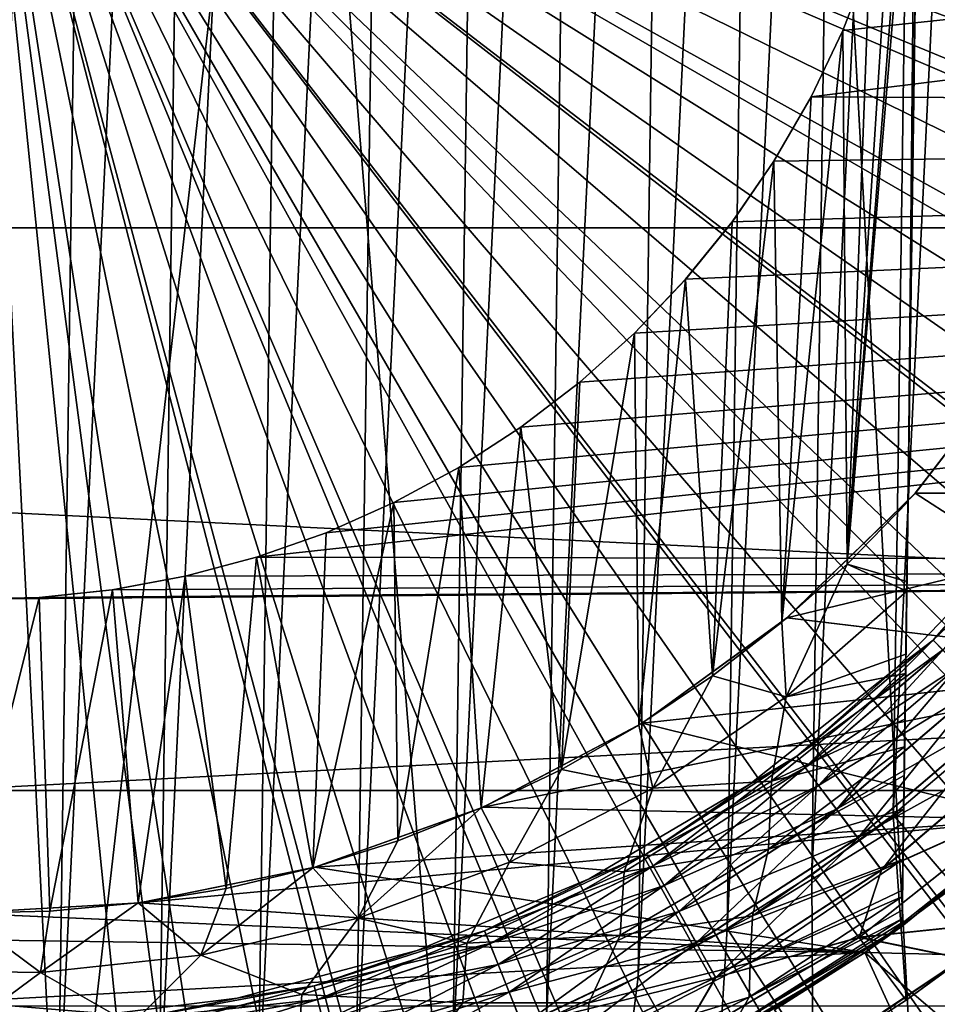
# Model space of a CAD drawing. Header units: metres. Extents: x -104 to 104, y -68 to 90.
# Tile 302 of 656: x 0.07 to 1.53, y -5.86 to -4.29. Entities that reach past the tile are written whole.
import ezdxf

# ---------------------------------------------------------------- set-up
doc = ezdxf.new("R2010")
doc.units = ezdxf.units.M
doc.layers.add('solid_FIT-BATH-153_SW0002', color=7, linetype='CONTINUOUS')

msp = doc.modelspace()

# ---------------------------------------------------------------- linework, layer by layer
at = {"layer": 'solid_FIT-BATH-153_SW0002'}
for points in [[(3, -33.664112, 59.796501), (-3, 21.43195, 59.796501), (-1.503199, 21.284964, 59.796501)], [(3, -33.664112, 59.796501), (-3, -33.664112, 59.796501), (-3, 21.43195, 59.796501)], [(3, -33.664112, 59.796501), (1.506204, 21.28516, 59.796501), (3, 21.43195, 59.796501)], [(3, -33.664112, 59.796501), (-1.503199, 21.284964, 59.796501), (0, 21.235888, 59.796501)], [(3, -33.664112, 59.796501), (0, 21.235888, 59.796501), (1.506204, 21.28516, 59.796501)], [(3, 18.675392, 72.796501), (-3, -33.664112, 72.796501), (3, -33.664112, 72.796501)], [(-3, 18.675392, 72.796501), (-3, -33.664112, 72.796501), (3, 18.675392, 72.796501)], [(-0.032935, -6.063881, 31.907827), (0.193098, -1.372137, 31.907827), (0.032935, -1.364343, 31.907827)], [(-0.032935, -6.063881, 31.907827), (0.127358, -6.060585, 31.907827), (0.193098, -1.372137, 31.907827)], [(0.127358, -6.060585, 31.907827), (0.353023, -1.390853, 31.907827), (0.193098, -1.372137, 31.907827)], [(0.127358, -6.060585, 31.907827), (0.287697, -6.046366, 31.907827), (0.353023, -1.390853, 31.907827)], [(0.287697, -6.046366, 31.907827), (0.510423, -1.420213, 31.907827), (0.353023, -1.390853, 31.907827)], [(0.287697, -6.046366, 31.907827), (0.445829, -6.021435, 31.907827), (0.510423, -1.420213, 31.907827)], [(0.445829, -6.021435, 31.907827), (0.665554, -1.460377, 31.907827), (0.510423, -1.420213, 31.907827)], [(0.445829, -6.021435, 31.907827), (0.602028, -5.985639, 31.907827), (0.665554, -1.460377, 31.907827)], [(0.602028, -5.985639, 31.907827), (0.818, -1.511101, 31.907827), (0.665554, -1.460377, 31.907827)], [(0.602028, -5.985639, 31.907827), (0.755849, -5.939211, 31.907827), (0.818, -1.511101, 31.907827)], [(0.755849, -5.939211, 31.907827), (0.965946, -1.57183, 31.907827), (0.818, -1.511101, 31.907827)], [(0.755849, -5.939211, 31.907827), (0.905452, -5.882655, 31.907827), (0.965946, -1.57183, 31.907827)], [(0.905452, -5.882655, 31.907827), (1.110078, -1.642949, 31.907827), (0.965946, -1.57183, 31.907827)], [(0.905452, -5.882655, 31.907827), (1.051534, -5.815601, 31.907827), (1.110078, -1.642949, 31.907827)], [(1.051534, -5.815601, 31.907827), (1.249369, -1.723805, 31.907827), (1.110078, -1.642949, 31.907827)], [(1.051534, -5.815601, 31.907827), (1.193048, -5.738679, 31.907827), (1.249369, -1.723805, 31.907827)], [(1.193048, -5.738679, 31.907827), (1.38194, -1.813403, 31.907827), (1.249369, -1.723805, 31.907827)], [(1.527979, -1.735405, -9.892174), (1.471724, -5.73501, -9.892174), (1.471724, -5.73501, -14.092174)], [(1.527979, -1.735405, -9.892174), (1.726351, -5.522289, -9.892174), (1.471724, -5.73501, -9.892174)], [(1.527979, -1.735405, -14.092174), (1.527979, -1.735405, -9.892174), (1.471724, -5.73501, -14.092174)], [(1.471812, -5.728782, -14.163383), (1.527979, -1.735405, -14.092174), (1.471724, -5.73501, -14.092174)], [(1.471812, -5.728782, -14.163383), (1.527892, -1.741634, -14.163383), (1.527979, -1.735405, -14.092174)], [(1.471812, -5.728782, -14.163383), (1.471892, -5.723049, -14.189819), (1.527892, -1.741634, -14.163383)], [(1.471892, -5.723049, -14.189819), (1.527811, -1.747366, -14.189819), (1.527892, -1.741634, -14.163383)], [(1.471892, -5.723049, -14.189819), (1.472082, -5.709532, -14.233201), (1.527811, -1.747366, -14.189819)], [(1.472082, -5.709532, -14.233201), (1.527621, -1.760883, -14.233202), (1.527811, -1.747366, -14.189819)], [(1.472082, -5.709532, -14.233201), (1.472395, -5.687307, -14.283579), (1.527621, -1.760883, -14.233202)], [(1.472395, -5.687307, -14.283579), (1.527308, -1.783109, -14.283579), (1.527621, -1.760883, -14.233202)], [(1.472395, -5.687307, -14.283579), (1.472536, -5.677304, -14.301718), (1.527308, -1.783109, -14.283579)], [(1.472536, -5.677304, -14.301718), (1.527168, -1.793112, -14.301719), (1.527308, -1.783109, -14.283579)], [(1.472536, -5.677304, -14.301718), (1.473222, -5.628503, -14.370057), (1.527168, -1.793112, -14.301719)], [(1.473222, -5.628503, -14.370057), (1.526517, -1.839366, -14.367023), (1.527168, -1.793112, -14.301719)], [(1.193048, -5.738679, 31.907827), (1.328075, -5.652843, 31.907827), (1.38194, -1.813403, 31.907827)], [(1.328075, -5.652843, 31.907827), (1.508513, -1.912292, 31.907827), (1.38194, -1.813403, 31.907827)], [(1.473222, -5.628503, -14.370057), (1.474038, -5.570524, -14.427977), (1.526517, -1.839366, -14.367023)], [(1.474038, -5.570524, -14.427977), (1.525666, -1.899891, -14.427977), (1.526517, -1.839366, -14.367023)], [(1.328075, -5.652843, 31.907827), (1.457348, -5.557565, 31.907827), (1.508513, -1.912292, 31.907827)], [(1.457348, -5.557565, 31.907827), (1.628138, -2.019548, 31.907827), (1.508513, -1.912292, 31.907827)], [(1.474038, -5.570524, -14.427977), (1.474346, -5.548589, -14.445582), (1.525666, -1.899891, -14.427977)], [(1.474346, -5.548589, -14.445582), (1.525357, -1.921826, -14.445582), (1.525666, -1.899891, -14.427977)], [(1.474346, -5.548589, -14.445582), (1.475101, -5.494938, -14.482552), (1.525357, -1.921826, -14.445582)], [(1.475101, -5.494938, -14.482552), (1.524603, -1.975478, -14.482552), (1.525357, -1.921826, -14.445582)], [(1.475101, -5.494938, -14.482552), (1.475747, -5.448971, -14.508094), (1.524603, -1.975478, -14.482552)], [(1.475747, -5.448971, -14.508094), (1.523956, -2.021444, -14.508094), (1.524603, -1.975478, -14.482552)], [(1.457348, -5.557565, 31.907827), (1.57991, -5.453731, 31.907827), (1.628138, -2.019548, 31.907827)], [(1.475747, -5.448971, -14.508094), (1.476364, -5.405117, -14.527991), (1.523956, -2.021444, -14.508094)], [(1.476364, -5.405117, -14.527991), (1.523339, -2.065298, -14.527991), (1.523956, -2.021444, -14.508094)], [(1.476364, -5.405117, -14.527991), (1.477392, -5.332042, -14.554258), (1.523339, -2.065298, -14.527991)], [(1.477392, -5.332042, -14.554258), (1.522311, -2.138373, -14.554258), (1.523339, -2.065298, -14.527991)], [(1.477392, -5.332042, -14.554258), (1.477824, -5.301307, -14.562928), (1.522311, -2.138373, -14.554258)], [(1.477824, -5.301307, -14.562928), (1.521879, -2.169108, -14.562928), (1.522311, -2.138373, -14.554258)], [(1.477824, -5.301307, -14.562928), (1.479238, -5.200807, -14.582342), (1.521879, -2.169108, -14.562928)], [(1.479238, -5.200807, -14.582342), (1.520466, -2.269608, -14.582342), (1.521879, -2.169108, -14.562928)], [(1.479238, -5.200807, -14.582342), (1.479451, -5.185614, -14.584277), (1.520466, -2.269608, -14.582342)], [(1.479451, -5.185614, -14.584277), (1.520252, -2.284802, -14.584277), (1.520466, -2.269608, -14.582342)], [(1.479451, -5.185614, -14.584277), (1.481247, -5.057952, -14.592174), (1.520252, -2.284802, -14.584277)], [(1.481247, -5.057952, -14.592174), (1.499852, -3.735208, -14.592174), (1.520252, -2.284802, -14.584277)], [(9.205288, -4.622046, -36.203499), (-9.25, -3.714112, -36.203499), (9.25, -3.714112, -36.203499)], [(-9.20529, -4.622032, -36.203499), (-9.25, -3.714112, -36.203499), (9.205288, -4.622046, -36.203499)], [(0, -3.714112, 36.907825), (0.672566, -6.225616, 35.345589), (0.339713, -6.291823, 35.345589)], [(0, -3.714112, 36.907825), (1.300216, -5.965653, 35.345589), (0.995129, -6.116136, 35.345589)], [(0, -3.714112, 36.907825), (1.838655, -5.552413, 35.345589), (1.582536, -5.777018, 35.345589)], [(0, -3.714112, 36.907825), (0.339713, -6.291823, 35.345589), (0, -6.314112, 35.345589)], [(0, -3.714112, 36.907825), (0.995129, -6.116136, 35.345589), (0.672566, -6.225616, 35.345589)], [(0, -3.714112, 36.907825), (1.582536, -5.777018, 35.345589), (1.300216, -5.965653, 35.345589)], [(0, -3.714112, 36.907825), (2.062801, -5.296785, 35.345589), (1.838655, -5.552413, 35.345589)], [(0, -3.714112, 36.907825), (2.251579, -5.014264, 35.345589), (2.062801, -5.296785, 35.345589)], [(0, -3.714112, 36.907825), (2.402163, -4.708905, 35.345589), (2.251579, -5.014264, 35.345589)], [(0, -3.714112, 36.907825), (2.511424, -4.386979, 35.345589), (2.402163, -4.708905, 35.345589)], [(0, -3.714112, 36.907825), (2.577745, -4.053564, 35.345589), (2.511424, -4.386979, 35.345589)], [(0, -3.714112, 38.063175), (8.365584, -4.5648, 37.916401), (8.397934, -4.140002, 37.916401)], [(0, -3.714112, 38.063175), (8.236603, -5.406758, 37.916401), (8.311762, -4.987413, 37.916401)], [(0, -3.714112, 38.063175), (8.023104, -6.231349, 37.916401), (8.140301, -5.821759, 37.916401)], [(0, -3.714112, 38.063175), (7.727279, -7.030109, 37.916401), (7.885312, -6.634477, 37.916401)], [(0, -3.714112, 38.063175), (7.352163, -7.794844, 37.916401), (7.54941, -7.41723, 37.916401)], [(0, -3.714112, 38.063175), (6.901606, -8.517706, 37.916401), (7.136043, -8.161983, 37.916401)], [(0, -3.714112, 38.063175), (8.311762, -4.987413, 37.916401), (8.365584, -4.5648, 37.916401)], [(0, -3.714112, 38.063175), (8.140301, -5.821759, 37.916401), (8.236603, -5.406758, 37.916401)], [(0, -3.714112, 38.063175), (7.885312, -6.634477, 37.916401), (8.023104, -6.231349, 37.916401)], [(0, -3.714112, 38.063175), (7.54941, -7.41723, 37.916401), (7.727279, -7.030109, 37.916401)], [(0, -3.714112, 38.063175), (7.136043, -8.161983, 37.916401), (7.352163, -7.794844, 37.916401)], [(0, -3.714112, 38.063175), (6.649452, -8.861097, 37.916401), (6.901606, -8.517706, 37.916401)], [(0, -3.714112, 38.063175), (6.38023, -9.191278, 37.916401), (6.649452, -8.861097, 37.916401)], [(0, -3.714112, 38.063175), (6.09463, -9.507398, 37.916401), (6.38023, -9.191278, 37.916401)], [(0, -3.714112, 38.063175), (5.793386, -9.808646, 37.916401), (6.09463, -9.507398, 37.916401)], [(0, -3.714112, 38.063175), (5.477271, -10.094252, 37.916401), (5.793386, -9.808646, 37.916401)], [(0, -3.714112, 38.063175), (5.147096, -10.36348, 37.916401), (5.477271, -10.094252, 37.916401)], [(0, -3.714112, 38.063175), (4.447989, -10.850081, 37.916401), (4.803708, -10.615639, 37.916401)], [(0, -3.714112, 38.063175), (4.080853, -11.066208, 37.916401), (4.447989, -10.850081, 37.916401)], [(0, -3.714112, 38.063175), (3.703243, -11.263461, 37.916401), (4.080853, -11.066208, 37.916401)], [(0, -3.714112, 38.063175), (3.316125, -11.441336, 37.916401), (3.703243, -11.263461, 37.916401)], [(0, -3.714112, 38.063175), (2.920496, -11.599376, 37.916401), (3.316125, -11.441336, 37.916401)], [(0, -3.714112, 38.063175), (2.51737, -11.737174, 37.916401), (2.920496, -11.599376, 37.916401)], [(0, -3.714112, 38.063175), (2.107781, -11.854378, 37.916401), (2.51737, -11.737174, 37.916401)], [(0, -3.714112, 38.063175), (1.692783, -11.950686, 37.916401), (2.107781, -11.854378, 37.916401)], [(0, -3.714112, 38.063175), (1.273439, -12.025852, 37.916401), (1.692783, -11.950686, 37.916401)], [(0, -3.714112, 38.063175), (0.850826, -12.079682, 37.916401), (1.273439, -12.025852, 37.916401)], [(0, -3.714112, 38.063175), (0.426029, -12.112039, 37.916401), (0.850826, -12.079682, 37.916401)], [(0, -3.714112, 38.063175), (0.000139, -12.122838, 37.916401), (0.426029, -12.112039, 37.916401)], [(0, -3.714112, 38.063175), (4.803708, -10.615639, 37.916401), (5.147096, -10.36348, 37.916401)], [(1.326868, -4.413618, -14.886429), (6.911781, -4.441632, -14.886429), (6.95, -3.714112, -14.886429)], [(1.326868, -4.413618, -14.886429), (6.95, -3.714112, -14.886429), (1.377523, -4.307738, -14.886429)], [(1.377523, -4.307738, -14.886429), (6.95, -3.714112, -14.886429), (1.419861, -4.197633, -14.886429)], [(1.493377, -3.853785, -14.592174), (1.499852, -3.735208, -14.592174), (1.481247, -5.057952, -14.592174)], [(1.493377, -3.853785, -14.592174), (1.481247, -5.057952, -14.592174), (1.384115, -5.157985, -14.592174)], [(1.477935, -3.970249, -14.592174), (1.493377, -3.853785, -14.592174), (1.384115, -5.157985, -14.592174)], [(1.4535, -4.084682, -14.592174), (1.477935, -3.970249, -14.592174), (1.384115, -5.157985, -14.592174)], [(1.41991, -4.197575, -14.592174), (1.4535, -4.084682, -14.592174), (1.384115, -5.157985, -14.592174)], [(1.377523, -4.307738, -14.886429), (1.419861, -4.197633, -14.886429), (1.377624, -4.307533, -14.592174)], [(1.377624, -4.307533, -14.592174), (1.41991, -4.197575, -14.592174), (1.384115, -5.157985, -14.592174)], [(1.419861, -4.197633, -14.886429), (1.41991, -4.197575, -14.592174), (1.377624, -4.307533, -14.592174)], [(1.377624, -4.307533, -14.592174), (1.384115, -5.157985, -14.592174), (1.280397, -5.250675, -14.592174)], [(1.326917, -4.413473, -14.592174), (1.377624, -4.307533, -14.592174), (1.280397, -5.250675, -14.592174)], [(1.326868, -4.413618, -14.886429), (1.377523, -4.307738, -14.886429), (1.326917, -4.413473, -14.592174)], [(1.377523, -4.307738, -14.886429), (1.377624, -4.307533, -14.592174), (1.326917, -4.413473, -14.592174)], [(1.267604, -4.515925, -14.592174), (1.326917, -4.413473, -14.592174), (1.280397, -5.250675, -14.592174)], [(1.326868, -4.413618, -14.886429), (1.326917, -4.413473, -14.592174), (1.267604, -4.515925, -14.592174)], [(1.267689, -4.515852, -14.886429), (1.326868, -4.413618, -14.886429), (1.267604, -4.515925, -14.592174)], [(1.267689, -4.515852, -14.886429), (6.911781, -4.441632, -14.886429), (1.326868, -4.413618, -14.886429)], [(0.443416, -5.147075, -14.886429), (6.798091, -5.1589, -14.886429), (6.911781, -4.441632, -14.886429)], [(0.443416, -5.147075, -14.886429), (6.911781, -4.441632, -14.886429), (0.554331, -5.107862, -14.886429)], [(0.554331, -5.107862, -14.886429), (6.911781, -4.441632, -14.886429), (0.662299, -5.059937, -14.886429)], [(0.662299, -5.059937, -14.886429), (6.911781, -4.441632, -14.886429), (0.765515, -5.004054, -14.886429)], [(0.765515, -5.004054, -14.886429), (6.911781, -4.441632, -14.886429), (0.864485, -4.939862, -14.886429)], [(0.864485, -4.939862, -14.886429), (6.911781, -4.441632, -14.886429), (0.958171, -4.868178, -14.886429)], [(0.958171, -4.868178, -14.886429), (6.911781, -4.441632, -14.886429), (1.045457, -4.789708, -14.886429)], [(1.045457, -4.789708, -14.886429), (6.911781, -4.441632, -14.886429), (1.12684, -4.704088, -14.886429)], [(1.12684, -4.704088, -14.886429), (6.911781, -4.441632, -14.886429), (1.201006, -4.61277, -14.886429)], [(1.201006, -4.61277, -14.886429), (6.911781, -4.441632, -14.886429), (1.267689, -4.515852, -14.886429)], [(1.267604, -4.515925, -14.592174), (1.280397, -5.250675, -14.592174), (1.170004, -5.336095, -14.592174)], [(1.200844, -4.612985, -14.592174), (1.267604, -4.515925, -14.592174), (1.170004, -5.336095, -14.592174)], [(1.201006, -4.61277, -14.886429), (1.267604, -4.515925, -14.592174), (1.200844, -4.612985, -14.592174)], [(1.201006, -4.61277, -14.886429), (1.267689, -4.515852, -14.886429), (1.267604, -4.515925, -14.592174)], [(-9.20529, -4.622032, -36.203499), (9.205288, -4.622046, -36.203499), (9.072252, -5.518533, -36.203499)], [(-9.20529, -4.622032, -36.203499), (9.072252, -5.518533, -36.203499), (-9.072257, -5.518507, -36.203499)], [(1.126753, -4.704227, -14.592174), (1.200844, -4.612985, -14.592174), (1.170004, -5.336095, -14.592174)], [(1.12684, -4.704088, -14.886429), (1.200844, -4.612985, -14.592174), (1.126753, -4.704227, -14.592174)], [(1.12684, -4.704088, -14.886429), (1.201006, -4.61277, -14.886429), (1.200844, -4.612985, -14.592174)], [(1.045457, -4.789708, -14.886429), (1.12684, -4.704088, -14.886429), (1.045503, -4.789685, -14.592174)], [(1.12684, -4.704088, -14.886429), (1.126753, -4.704227, -14.592174), (1.045503, -4.789685, -14.592174)], [(1.045503, -4.789685, -14.592174), (1.126753, -4.704227, -14.592174), (1.052377, -5.414701, -14.592174)], [(1.126753, -4.704227, -14.592174), (1.170004, -5.336095, -14.592174), (1.052377, -5.414701, -14.592174)], [(1.045503, -4.789685, -14.592174), (1.052377, -5.414701, -14.592174), (0.929099, -5.485202, -14.592174)], [(0.958285, -4.868077, -14.592174), (1.045503, -4.789685, -14.592174), (0.929099, -5.485202, -14.592174)], [(0.958171, -4.868178, -14.886429), (1.045457, -4.789708, -14.886429), (0.958285, -4.868077, -14.592174)], [(1.045457, -4.789708, -14.886429), (1.045503, -4.789685, -14.592174), (0.958285, -4.868077, -14.592174)], [(1.492649, -5.045206, -9.392174), (1.666842, -4.819361, -9.392174), (1.492698, -5.045147, -8.592174)], [(2.117318, -5.043372, -9.392174), (1.666842, -4.819361, -9.392174), (1.492649, -5.045206, -9.392174)], [(1.492698, -5.045147, -8.592174), (1.666889, -4.819292, -8.592174), (2.117274, -5.043442, -8.592174)], [(1.666842, -4.819361, -9.392174), (1.666889, -4.819292, -8.592174), (1.492698, -5.045147, -8.592174)], [(0.864485, -4.939862, -14.886429), (0.958171, -4.868178, -14.886429), (0.864595, -4.939775, -14.592174)], [(0.864595, -4.939775, -14.592174), (0.958285, -4.868077, -14.592174), (0.929099, -5.485202, -14.592174)], [(0.958171, -4.868178, -14.886429), (0.958285, -4.868077, -14.592174), (0.864595, -4.939775, -14.592174)], [(0.765515, -5.004054, -14.886429), (0.864485, -4.939862, -14.886429), (0.765592, -5.004007, -14.592174)], [(0.765592, -5.004007, -14.592174), (0.864595, -4.939775, -14.592174), (0.801391, -5.546452, -14.592174)], [(0.864485, -4.939862, -14.886429), (0.864595, -4.939775, -14.592174), (0.765592, -5.004007, -14.592174)], [(0.864595, -4.939775, -14.592174), (0.929099, -5.485202, -14.592174), (0.801391, -5.546452, -14.592174)], [(0.662299, -5.059937, -14.886429), (0.765515, -5.004054, -14.886429), (0.662324, -5.059918, -14.592174)], [(0.662324, -5.059918, -14.592174), (0.765592, -5.004007, -14.592174), (0.668653, -5.598923, -14.592174)], [(0.765515, -5.004054, -14.886429), (0.765592, -5.004007, -14.592174), (0.662324, -5.059918, -14.592174)], [(0.765592, -5.004007, -14.592174), (0.801391, -5.546452, -14.592174), (0.668653, -5.598923, -14.592174)], [(2.117318, -5.043372, -9.392174), (1.492649, -5.045206, -9.392174), (1.288424, -5.243736, -9.392174)], [(1.91677, -5.319068, -9.392174), (2.117318, -5.043372, -9.392174), (1.288424, -5.243736, -9.392174)], [(1.288424, -5.243736, -9.392174), (1.492649, -5.045206, -9.392174), (1.288502, -5.243674, -8.592174)], [(1.288502, -5.243674, -8.592174), (1.492698, -5.045147, -8.592174), (1.916718, -5.319134, -8.592174)], [(1.492649, -5.045206, -9.392174), (1.492698, -5.045147, -8.592174), (1.288502, -5.243674, -8.592174)], [(1.492698, -5.045147, -8.592174), (2.117274, -5.043442, -8.592174), (1.916718, -5.319134, -8.592174)], [(0.662324, -5.059918, -14.592174), (0.668653, -5.598923, -14.592174), (0.533076, -5.641761, -14.592174)], [(0.554272, -5.107872, -14.592174), (0.662324, -5.059918, -14.592174), (0.533076, -5.641761, -14.592174)], [(0.662299, -5.059937, -14.886429), (0.662324, -5.059918, -14.592174), (0.554272, -5.107872, -14.592174)], [(0.554331, -5.107862, -14.886429), (0.662299, -5.059937, -14.886429), (0.554272, -5.107872, -14.592174)], [(1.384115, -5.157985, -14.592174), (1.481247, -5.057952, -14.592174), (1.479451, -5.185614, -14.584277)], [(1.521367, -5.278886, 7.641398), (1.712595, -5.066921, 7.641398), (1.667701, -5.110321, 7.707827)], [(1.729973, -5.080648, 7.577904), (1.712595, -5.066921, 7.641398), (1.521367, -5.278886, 7.641398)], [(1.521419, -5.27894, 9.174582), (1.712654, -5.066967, 9.174582), (1.536906, -5.294868, 9.238052)], [(1.667701, -5.110321, 9.107826), (1.712654, -5.066967, 9.174582), (1.521419, -5.27894, 9.174582)], [(1.536804, -5.294764, 7.577904), (1.729973, -5.080648, 7.577904), (1.521367, -5.278886, 7.641398)], [(0.443339, -5.147099, -14.592174), (0.554272, -5.107872, -14.592174), (0.533076, -5.641761, -14.592174)], [(0.443416, -5.147075, -14.886429), (0.554272, -5.107872, -14.592174), (0.443339, -5.147099, -14.592174)], [(0.443416, -5.147075, -14.886429), (0.554331, -5.107862, -14.886429), (0.554272, -5.107872, -14.592174)], [(1.462051, -5.324401, 9.107826), (1.667701, -5.110321, 9.107826), (1.521419, -5.27894, 9.174582)], [(1.667701, -5.110321, 7.707827), (1.667701, -5.110321, 9.107826), (1.462051, -5.324401, 9.107826)], [(1.462051, -5.324401, 7.707827), (1.667701, -5.110321, 7.707827), (1.462051, -5.324401, 9.107826)], [(1.521367, -5.278886, 7.641398), (1.667701, -5.110321, 7.707827), (1.462051, -5.324401, 7.707827)], [(6.798091, -5.1589, -14.886429), (-6.609919, -5.861511, -14.886429), (6.609919, -5.861511, -14.886429)], [(-0.021095, -5.213896, -14.886429), (-6.609919, -5.861511, -14.886429), (6.798091, -5.1589, -14.886429)], [(-0.021095, -5.213896, -14.886429), (6.798091, -5.1589, -14.886429), (0.096834, -5.21097, -14.886429)], [(0.096834, -5.21097, -14.886429), (6.798091, -5.1589, -14.886429), (0.213573, -5.198792, -14.886429)], [(0.213573, -5.198792, -14.886429), (6.798091, -5.1589, -14.886429), (0.329739, -5.17736, -14.886429)], [(0.329739, -5.17736, -14.886429), (6.798091, -5.1589, -14.886429), (0.443416, -5.147075, -14.886429)], [(0.329739, -5.17736, -14.886429), (0.443416, -5.147075, -14.886429), (0.32981, -5.17737, -14.592174)], [(0.443416, -5.147075, -14.886429), (0.443339, -5.147099, -14.592174), (0.32981, -5.17737, -14.592174)], [(0.32981, -5.17737, -14.592174), (0.443339, -5.147099, -14.592174), (0.395024, -5.674668, -14.592174)], [(0.443339, -5.147099, -14.592174), (0.533076, -5.641761, -14.592174), (0.395024, -5.674668, -14.592174)], [(1.287037, -5.369651, -14.582681), (1.280397, -5.250675, -14.592174), (1.384115, -5.157985, -14.592174)], [(1.287037, -5.369651, -14.582681), (1.384115, -5.157985, -14.592174), (1.479238, -5.200807, -14.582342)], [(1.384115, -5.157985, -14.592174), (1.479451, -5.185614, -14.584277), (1.479238, -5.200807, -14.582342)], [(0.213573, -5.198792, -14.886429), (0.329739, -5.17736, -14.886429), (0.213844, -5.198774, -14.592174)], [(0.329739, -5.17736, -14.886429), (0.32981, -5.17737, -14.592174), (0.213844, -5.198774, -14.592174)], [(0.213844, -5.198774, -14.592174), (0.32981, -5.17737, -14.592174), (0.254631, -5.6978, -14.592174)], [(0.32981, -5.17737, -14.592174), (0.395024, -5.674668, -14.592174), (0.254631, -5.6978, -14.592174)], [(0.096834, -5.21097, -14.886429), (0.213573, -5.198792, -14.886429), (0.097126, -5.210938, -14.592174)], [(0.097126, -5.210938, -14.592174), (0.213844, -5.198774, -14.592174), (0.113767, -5.710869, -14.592174)], [(0.213573, -5.198792, -14.886429), (0.213844, -5.198774, -14.592174), (0.097126, -5.210938, -14.592174)], [(0.213844, -5.198774, -14.592174), (0.254631, -5.6978, -14.592174), (0.113767, -5.710869, -14.592174)], [(1.287037, -5.369651, -14.582681), (1.479238, -5.200807, -14.582342), (1.477824, -5.301307, -14.562928)], [(0.097126, -5.210938, -14.592174), (0.113767, -5.710869, -14.592174), (-0.028126, -5.713874, -14.592174)], [(-0.021028, -5.213862, -14.592174), (0.097126, -5.210938, -14.592174), (-0.028126, -5.713874, -14.592174)], [(-0.021095, -5.213896, -14.886429), (0.096834, -5.21097, -14.886429), (-0.021028, -5.213862, -14.592174)], [(0.096834, -5.21097, -14.886429), (0.097126, -5.210938, -14.592174), (-0.021028, -5.213862, -14.592174)], [(1.057702, -5.411525, -9.392174), (1.288424, -5.243736, -9.392174), (1.057828, -5.411446, -8.592174)], [(1.91677, -5.319068, -9.392174), (1.288424, -5.243736, -9.392174), (1.057702, -5.411525, -9.392174)], [(1.057828, -5.411446, -8.592174), (1.288502, -5.243674, -8.592174), (1.916718, -5.319134, -8.592174)], [(1.288424, -5.243736, -9.392174), (1.288502, -5.243674, -8.592174), (1.057828, -5.411446, -8.592174)], [(1.287037, -5.369651, -14.582681), (1.170004, -5.336095, -14.592174), (1.280397, -5.250675, -14.592174)], [(1.304107, -5.464077, 7.641398), (1.521367, -5.278886, 7.641398), (1.462051, -5.324401, 7.707827)], [(1.536804, -5.294764, 7.577904), (1.521367, -5.278886, 7.641398), (1.304107, -5.464077, 7.641398)], [(1.304152, -5.464137, 9.174582), (1.521419, -5.27894, 9.174582), (1.317428, -5.481952, 9.238052)], [(1.462051, -5.324401, 9.107826), (1.521419, -5.27894, 9.174582), (1.304152, -5.464137, 9.174582)], [(1.521419, -5.27894, 9.174582), (1.536906, -5.294868, 9.238052), (1.317428, -5.481952, 9.238052)], [(1.287037, -5.369651, -14.582681), (1.477824, -5.301307, -14.562928), (1.477392, -5.332042, -14.554258)], [(1.31734, -5.481834, 7.577904), (1.536804, -5.294764, 7.577904), (1.304107, -5.464077, 7.641398)], [(1.561713, -5.320383, 7.520937), (1.536804, -5.294764, 7.577904), (1.31734, -5.481834, 7.577904)], [(1.317428, -5.481952, 9.238052), (1.536906, -5.294868, 9.238052), (1.338817, -5.510654, 9.294979)], [(1.536906, -5.294868, 9.238052), (1.561859, -5.320534, 9.294979), (1.338817, -5.510654, 9.294979)], [(1.91677, -5.319068, -9.392174), (1.057702, -5.411525, -9.392174), (0.804664, -5.545057, -9.392174)], [(1.680579, -5.564844, -9.392174), (1.91677, -5.319068, -9.392174), (0.804664, -5.545057, -9.392174)], [(1.057828, -5.411446, -8.592174), (1.916718, -5.319134, -8.592174), (1.680471, -5.564935, -8.592174)], [(1.229166, -5.508486, 9.107826), (1.462051, -5.324401, 9.107826), (1.304152, -5.464137, 9.174582)], [(1.462051, -5.324401, 7.707827), (1.462051, -5.324401, 9.107826), (1.229166, -5.508486, 9.107826)], [(1.229166, -5.508486, 7.707827), (1.462051, -5.324401, 7.707827), (1.229166, -5.508486, 9.107826)], [(1.304107, -5.464077, 7.641398), (1.462051, -5.324401, 7.707827), (1.229166, -5.508486, 7.707827)], [(1.263748, -5.503786, -14.554301), (1.477392, -5.332042, -14.554258), (1.476364, -5.405117, -14.527991)], [(1.263748, -5.503786, -14.554301), (1.287037, -5.369651, -14.582681), (1.477392, -5.332042, -14.554258)], [(1.338692, -5.510486, 7.520937), (1.561713, -5.320383, 7.520937), (1.31734, -5.481834, 7.577904)], [(1.594841, -5.354456, 7.473361), (1.561713, -5.320383, 7.520937), (1.338692, -5.510486, 7.520937)], [(1.338817, -5.510654, 9.294979), (1.561859, -5.320534, 9.294979), (1.367246, -5.548802, 9.342502)], [(1.561859, -5.320534, 9.294979), (1.595024, -5.354645, 9.342502), (1.367246, -5.548802, 9.342502)], [(1.074726, -5.514733, -14.582681), (1.052377, -5.414701, -14.592174), (1.170004, -5.336095, -14.592174)], [(1.287037, -5.369651, -14.582681), (1.074726, -5.514733, -14.582681), (1.170004, -5.336095, -14.592174)], [(1.367089, -5.548592, 7.473361), (1.594841, -5.354456, 7.473361), (1.338692, -5.510486, 7.520937)], [(1.634524, -5.395272, 7.437565), (1.594841, -5.354456, 7.473361), (1.367089, -5.548592, 7.473361)], [(1.367246, -5.548802, 9.342502), (1.595024, -5.354645, 9.342502), (1.401286, -5.594481, 9.378234)], [(1.595024, -5.354645, 9.342502), (1.634735, -5.395489, 9.378234), (1.401286, -5.594481, 9.378234)], [(1.263748, -5.503786, -14.554301), (1.074726, -5.514733, -14.582681), (1.287037, -5.369651, -14.582681)], [(1.401105, -5.594237, 7.437565), (1.634524, -5.395272, 7.437565), (1.367089, -5.548592, 7.473361)], [(1.678768, -5.440778, 7.415348), (1.634524, -5.395272, 7.437565), (1.401105, -5.594237, 7.437565)], [(1.401286, -5.594481, 9.378234), (1.634735, -5.395489, 9.378234), (1.439227, -5.645392, 9.400379)], [(1.634735, -5.395489, 9.378234), (1.678997, -5.441013, 9.400379), (1.439227, -5.645392, 9.400379)], [(0.804664, -5.545057, -9.392174), (1.057702, -5.411525, -9.392174), (0.804784, -5.545004, -8.592174)], [(0.804784, -5.545004, -8.592174), (1.057828, -5.411446, -8.592174), (1.680471, -5.564935, -8.592174)], [(1.057702, -5.411525, -9.392174), (1.057828, -5.411446, -8.592174), (0.804784, -5.545004, -8.592174)], [(1.263748, -5.503786, -14.554301), (1.476364, -5.405117, -14.527991), (1.475747, -5.448971, -14.508094)], [(1.074726, -5.514733, -14.582681), (0.929099, -5.485202, -14.592174), (1.052377, -5.414701, -14.592174)], [(1.439031, -5.645129, 7.415348), (1.678768, -5.440778, 7.415348), (1.401105, -5.594237, 7.437565)], [(1.66888, -5.541763, 7.407826), (1.678768, -5.440778, 7.415348), (1.439031, -5.645129, 7.415348)], [(1.439227, -5.645392, 9.400379), (1.678997, -5.441013, 9.400379), (1.668297, -5.542294, 9.407826)], [(1.258803, -5.612066, -14.508126), (1.475747, -5.448971, -14.508094), (1.475101, -5.494938, -14.482552)], [(1.258803, -5.612066, -14.508126), (1.263748, -5.503786, -14.554301), (1.475747, -5.448971, -14.508094)], [(1.620396, -5.747414, 31.657827), (1.57991, -5.453731, 31.907827), (1.457348, -5.557565, 31.907827)], [(1.064534, -5.619326, 7.641398), (1.304107, -5.464077, 7.641398), (1.229166, -5.508486, 7.707827)], [(1.31734, -5.481834, 7.577904), (1.304107, -5.464077, 7.641398), (1.064534, -5.619326, 7.641398)], [(1.064571, -5.619391, 9.174582), (1.304152, -5.464137, 9.174582), (1.075407, -5.638786, 9.238052)], [(1.229166, -5.508486, 9.107826), (1.304152, -5.464137, 9.174582), (1.064571, -5.619391, 9.174582)], [(1.304152, -5.464137, 9.174582), (1.317428, -5.481952, 9.238052), (1.075407, -5.638786, 9.238052)], [(0.846253, -5.632739, -14.582681), (0.801391, -5.546452, -14.592174), (0.929099, -5.485202, -14.592174)], [(1.074726, -5.514733, -14.582681), (0.846253, -5.632739, -14.582681), (0.929099, -5.485202, -14.592174)], [(1.075336, -5.638659, 7.577904), (1.31734, -5.481834, 7.577904), (1.064534, -5.619326, 7.641398)], [(1.338692, -5.510486, 7.520937), (1.31734, -5.481834, 7.577904), (1.075336, -5.638659, 7.577904)], [(1.075407, -5.638786, 9.238052), (1.317428, -5.481952, 9.238052), (1.092868, -5.670035, 9.294979)], [(1.317428, -5.481952, 9.238052), (1.338817, -5.510654, 9.294979), (1.092868, -5.670035, 9.294979)], [(1.263748, -5.503786, -14.554301), (1.029254, -5.648182, -14.554301), (1.074726, -5.514733, -14.582681)], [(1.258803, -5.612066, -14.508126), (1.029254, -5.648182, -14.554301), (1.263748, -5.503786, -14.554301)], [(1.258803, -5.612066, -14.508126), (1.475101, -5.494938, -14.482552), (1.474346, -5.548589, -14.445582)], [(-9.072257, -5.518507, -36.203499), (9.072252, -5.518533, -36.203499), (-8.851866, -6.398562, -36.203499)], [(-8.851866, -6.398562, -36.203499), (9.072252, -5.518533, -36.203499), (8.851851, -6.398609, -36.203499)], [(1.029254, -5.648182, -14.554301), (0.846253, -5.632739, -14.582681), (1.074726, -5.514733, -14.582681)], [(0.973383, -5.659144, 9.107826), (1.229166, -5.508486, 9.107826), (1.064571, -5.619391, 9.174582)], [(1.229166, -5.508486, 7.707827), (1.229166, -5.508486, 9.107826), (0.973383, -5.659144, 9.107826)], [(0.973383, -5.659144, 7.707827), (1.229166, -5.508486, 7.707827), (0.973383, -5.659144, 9.107826)], [(1.064534, -5.619326, 7.641398), (1.229166, -5.508486, 7.707827), (0.973383, -5.659144, 7.707827)], [(1.092765, -5.669852, 7.520937), (1.338692, -5.510486, 7.520937), (1.075336, -5.638659, 7.577904)], [(1.367089, -5.548592, 7.473361), (1.338692, -5.510486, 7.520937), (1.092765, -5.669852, 7.520937)], [(1.092868, -5.670035, 9.294979), (1.338817, -5.510654, 9.294979), (1.116074, -5.711568, 9.342502)], [(1.338817, -5.510654, 9.294979), (1.367246, -5.548802, 9.342502), (1.116074, -5.711568, 9.342502)], [(1.726351, -5.522289, -9.892174), (1.680579, -5.564844, -9.392174), (1.471724, -5.73501, -9.892174)], [(0.53626, -5.640833, -9.392174), (0.804664, -5.545057, -9.392174), (0.536366, -5.640801, -8.592174)], [(1.680579, -5.564844, -9.392174), (0.804664, -5.545057, -9.392174), (0.53626, -5.640833, -9.392174)], [(0.536366, -5.640801, -8.592174), (0.804784, -5.545004, -8.592174), (1.680471, -5.564935, -8.592174)], [(0.804664, -5.545057, -9.392174), (0.804784, -5.545004, -8.592174), (0.536366, -5.640801, -8.592174)], [(0.605054, -5.721892, -14.582681), (0.668653, -5.598923, -14.592174), (0.801391, -5.546452, -14.592174)], [(0.846253, -5.632739, -14.582681), (0.605054, -5.721892, -14.582681), (0.801391, -5.546452, -14.592174)], [(1.115946, -5.711338, 7.473361), (1.367089, -5.548592, 7.473361), (1.092765, -5.669852, 7.520937)], [(1.401105, -5.594237, 7.437565), (1.367089, -5.548592, 7.473361), (1.115946, -5.711338, 7.473361)], [(1.116074, -5.711568, 9.342502), (1.367246, -5.548802, 9.342502), (1.143861, -5.761298, 9.378234)], [(1.367246, -5.548802, 9.342502), (1.401286, -5.594481, 9.378234), (1.143861, -5.761298, 9.378234)], [(1.233614, -5.718215, -14.445935), (1.474346, -5.548589, -14.445582), (1.474038, -5.570524, -14.427977)], [(1.233614, -5.718215, -14.445935), (1.258803, -5.612066, -14.508126), (1.474346, -5.548589, -14.445582)], [(1.403401, -5.752725, 9.407826), (1.668297, -5.542294, 9.407826), (2.561926, -5.63147, 9.407826)], [(1.439227, -5.645392, 9.400379), (1.668297, -5.542294, 9.407826), (1.403401, -5.752725, 9.407826)], [(1.404093, -5.752249, 7.407826), (1.66888, -5.541763, 7.407826), (1.439031, -5.645129, 7.415348)], [(2.561974, -5.631401, 7.407826), (1.66888, -5.541763, 7.407826), (1.404093, -5.752249, 7.407826)], [(1.680579, -5.564844, -9.392174), (0.53626, -5.640833, -9.392174), (0.25706, -5.697467, -9.392174)], [(1.412906, -5.77654, -9.392174), (1.680579, -5.564844, -9.392174), (0.25706, -5.697467, -9.392174)], [(0.536366, -5.640801, -8.592174), (1.680471, -5.564935, -8.592174), (1.412746, -5.776653, -8.592174)], [(1.478515, -5.852801, 31.657827), (1.457348, -5.557565, 31.907827), (1.328075, -5.652843, 31.907827)], [(1.412746, -5.776653, -8.592174), (1.680471, -5.564935, -8.592174), (1.412906, -5.77654, -4.192173)], [(1.412906, -5.77654, -4.192173), (1.680579, -5.564844, -4.192173), (2.802106, -5.811223, -4.192173)], [(1.680471, -5.564935, -8.592174), (1.680579, -5.564844, -4.192173), (1.412906, -5.77654, -4.192173)], [(1.471724, -5.73501, -9.892174), (1.680579, -5.564844, -9.392174), (1.412906, -5.77654, -9.392174)], [(1.478515, -5.852801, 31.657827), (1.620396, -5.747414, 31.657827), (1.457348, -5.557565, 31.907827)], [(1.233614, -5.718215, -14.445935), (1.474038, -5.570524, -14.427977), (1.473222, -5.628503, -14.370057)], [(0.605054, -5.721892, -14.582681), (0.533076, -5.641761, -14.592174), (0.668653, -5.598923, -14.592174)], [(1.143713, -5.761034, 7.437565), (1.401105, -5.594237, 7.437565), (1.115946, -5.711338, 7.473361)], [(1.439031, -5.645129, 7.415348), (1.401105, -5.594237, 7.437565), (1.143713, -5.761034, 7.437565)], [(1.143861, -5.761298, 9.378234), (1.401286, -5.594481, 9.378234), (1.174831, -5.816727, 9.400379)], [(1.401286, -5.594481, 9.378234), (1.439227, -5.645392, 9.400379), (1.174831, -5.816727, 9.400379)], [(1.258803, -5.612066, -14.508126), (1.022668, -5.749049, -14.508126), (1.029254, -5.648182, -14.554301)], [(1.233614, -5.718215, -14.445935), (1.022668, -5.749049, -14.508126), (1.258803, -5.612066, -14.508126)], [(0.806747, -5.741976, 7.641398), (1.064534, -5.619326, 7.641398), (0.973383, -5.659144, 7.707827)], [(1.075336, -5.638659, 7.577904), (1.064534, -5.619326, 7.641398), (0.806747, -5.741976, 7.641398)], [(0.806774, -5.742046, 9.174582), (1.064571, -5.619391, 9.174582), (0.814987, -5.762689, 9.238052)], [(0.973383, -5.659144, 9.107826), (1.064571, -5.619391, 9.174582), (0.806774, -5.742046, 9.174582)], [(1.064571, -5.619391, 9.174582), (1.075407, -5.638786, 9.238052), (0.814987, -5.762689, 9.238052)], [(1.229836, -5.793234, -14.370122), (1.233614, -5.718215, -14.445935), (1.473222, -5.628503, -14.370057)], [(1.229836, -5.793234, -14.370122), (1.473222, -5.628503, -14.370057), (1.472536, -5.677304, -14.301718)], [(1.403401, -5.752725, 9.407826), (2.561926, -5.63147, 9.407826), (2.301803, -5.937025, 9.407826)], [(2.301891, -5.936939, 7.407826), (2.561974, -5.631401, 7.407826), (1.404093, -5.752249, 7.407826)], [(0.25706, -5.697467, -9.392174), (0.53626, -5.640833, -9.392174), (0.257189, -5.697454, -8.592174)], [(0.257189, -5.697454, -8.592174), (0.536366, -5.640801, -8.592174), (1.412746, -5.776653, -8.592174)], [(0.53626, -5.640833, -9.392174), (0.536366, -5.640801, -8.592174), (0.257189, -5.697454, -8.592174)], [(0.354757, -5.780853, -14.582681), (0.395024, -5.674668, -14.592174), (0.533076, -5.641761, -14.592174)], [(0.605054, -5.721892, -14.582681), (0.354757, -5.780853, -14.582681), (0.533076, -5.641761, -14.592174)], [(0.778499, -5.762021, -14.554301), (0.605054, -5.721892, -14.582681), (0.846253, -5.632739, -14.582681)], [(1.029254, -5.648182, -14.554301), (0.778499, -5.762021, -14.554301), (0.846253, -5.632739, -14.582681)], [(0.814933, -5.762554, 7.577904), (1.075336, -5.638659, 7.577904), (0.806747, -5.741976, 7.641398)], [(1.092765, -5.669852, 7.520937), (1.075336, -5.638659, 7.577904), (0.814933, -5.762554, 7.577904)], [(0.814987, -5.762689, 9.238052), (1.075407, -5.638786, 9.238052), (0.828219, -5.79595, 9.294979)], [(1.075407, -5.638786, 9.238052), (1.092868, -5.670035, 9.294979), (0.828219, -5.79595, 9.294979)], [(1.174671, -5.816441, 7.415348), (1.439031, -5.645129, 7.415348), (1.143713, -5.761034, 7.437565)], [(1.404093, -5.752249, 7.407826), (1.439031, -5.645129, 7.415348), (1.174671, -5.816441, 7.415348)], [(1.174831, -5.816727, 9.400379), (1.439227, -5.645392, 9.400379), (1.403401, -5.752725, 9.407826)], [(0.699469, -5.773571, 9.107826), (0.973383, -5.659144, 9.107826), (0.806774, -5.742046, 9.174582)], [(0.973383, -5.659144, 7.707827), (0.973383, -5.659144, 9.107826), (0.699469, -5.773571, 9.107826)], [(0.699469, -5.773571, 7.707827), (0.973383, -5.659144, 7.707827), (0.699469, -5.773571, 9.107826)], [(0.806747, -5.741976, 7.641398), (0.973383, -5.659144, 7.707827), (0.699469, -5.773571, 7.707827)], [(1.022668, -5.749049, -14.508126), (0.778499, -5.762021, -14.554301), (1.029254, -5.648182, -14.554301)], [(1.329802, -5.948307, 31.657827), (1.328075, -5.652843, 31.907827), (1.193048, -5.738679, 31.907827)], [(1.329802, -5.948307, 31.657827), (1.478515, -5.852801, 31.657827), (1.328075, -5.652843, 31.907827)], [(0.354757, -5.780853, -14.582681), (0.254631, -5.6978, -14.592174), (0.395024, -5.674668, -14.592174)], [(0.828141, -5.795755, 7.520937), (1.092765, -5.669852, 7.520937), (0.814933, -5.762554, 7.577904)], [(1.115946, -5.711338, 7.473361), (1.092765, -5.669852, 7.520937), (0.828141, -5.795755, 7.520937)], [(0.828219, -5.79595, 9.294979), (1.092868, -5.670035, 9.294979), (0.845806, -5.840157, 9.342502)], [(1.092868, -5.670035, 9.294979), (1.116074, -5.711568, 9.342502), (0.845806, -5.840157, 9.342502)], [(1.229836, -5.793234, -14.370122), (1.472536, -5.677304, -14.301718), (1.472395, -5.687307, -14.283579)], [(1.412694, -5.776706, 5.407826), (1.550211, -5.67545, 5.407826), (1.833469, -6.695452, 6.407826)], [(1.550211, -5.67545, -2.092174), (1.550211, -5.67545, 5.407826), (1.412694, -5.776706, 5.407826)], [(1.412694, -5.776706, -2.092174), (1.550211, -5.67545, -2.092174), (1.412694, -5.776706, 5.407826)], [(2.192953, -6.441924, -3.092174), (1.550211, -5.67545, -2.092174), (1.412694, -5.776706, -2.092174)], [(1.228008, -5.847878, -14.283606), (1.472395, -5.687307, -14.283579), (1.472082, -5.709532, -14.233201)], [(1.228008, -5.847878, -14.283606), (1.229836, -5.793234, -14.370122), (1.472395, -5.687307, -14.283579)], [(-0.028225, -5.713913, -9.392174), (0.25706, -5.697467, -9.392174), (-0.02803, -5.713915, -8.592174)], [(1.412906, -5.77654, -9.392174), (0.25706, -5.697467, -9.392174), (-0.028225, -5.713913, -9.392174)], [(-0.02803, -5.713915, -8.592174), (0.257189, -5.697454, -8.592174), (1.412746, -5.776653, -8.592174)], [(0.25706, -5.697467, -9.392174), (0.257189, -5.697454, -8.592174), (-0.02803, -5.713915, -8.592174)], [(0.099125, -5.808735, -14.582681), (0.113767, -5.710869, -14.592174), (0.254631, -5.6978, -14.592174)], [(0.354757, -5.780853, -14.582681), (0.099125, -5.808735, -14.582681), (0.254631, -5.6978, -14.592174)], [(1.228008, -5.847878, -14.283606), (1.472082, -5.709532, -14.233201), (1.471892, -5.723049, -14.189819)], [(-0.02803, -5.713915, -8.592174), (1.412746, -5.776653, -8.592174), (-1.470352, -5.735987, -8.592174)], [(-1.470196, -5.736104, -9.392174), (1.412906, -5.77654, -9.392174), (-0.028225, -5.713913, -9.392174)], [(0.099125, -5.808735, -14.582681), (-0.157997, -5.805119, -14.582681), (-0.028126, -5.713874, -14.592174)], [(0.099125, -5.808735, -14.582681), (-0.028126, -5.713874, -14.592174), (0.113767, -5.710869, -14.592174)], [(0.515444, -5.843503, -14.554301), (0.354757, -5.780853, -14.582681), (0.605054, -5.721892, -14.582681)], [(0.778499, -5.762021, -14.554301), (0.515444, -5.843503, -14.554301), (0.605054, -5.721892, -14.582681)], [(0.845708, -5.839912, 7.473361), (1.115946, -5.711338, 7.473361), (0.828141, -5.795755, 7.520937)], [(1.143713, -5.761034, 7.437565), (1.115946, -5.711338, 7.473361), (0.845708, -5.839912, 7.473361)], [(0.845806, -5.840157, 9.342502), (1.116074, -5.711568, 9.342502), (0.866863, -5.893088, 9.378234)], [(1.116074, -5.711568, 9.342502), (1.143861, -5.761298, 9.378234), (0.866863, -5.893088, 9.378234)], [(1.233614, -5.718215, -14.445935), (0.97254, -5.8571, -14.445935), (1.022668, -5.749049, -14.508126)], [(1.229836, -5.793234, -14.370122), (0.97254, -5.8571, -14.445935), (1.233614, -5.718215, -14.445935)], [(1.201223, -5.895652, -14.189718), (1.471892, -5.723049, -14.189819), (1.471812, -5.728782, -14.163383)], [(1.201223, -5.895652, -14.189718), (1.228008, -5.847878, -14.283606), (1.471892, -5.723049, -14.189819)], [(-1.470352, -5.735987, -8.592174), (1.412746, -5.776653, -8.592174), (-1.181084, -5.917519, -8.592174)], [(-1.470196, -5.736104, -9.392174), (1.118646, -5.949865, -9.392174), (1.412906, -5.77654, -9.392174)], [(-1.470196, -5.736104, -9.392174), (-1.180973, -5.91758, -9.392174), (1.118646, -5.949865, -9.392174)], [(1.174945, -6.033488, 31.657827), (1.193048, -5.738679, 31.907827), (1.051534, -5.815601, 31.907827)], [(1.174945, -6.033488, 31.657827), (1.329802, -5.948307, 31.657827), (1.193048, -5.738679, 31.907827)], [(1.20018, -5.907185, -14.092174), (1.471724, -5.73501, -14.092174), (1.412906, -5.77654, -9.392174)], [(1.201223, -5.895652, -14.189718), (1.471724, -5.73501, -14.092174), (1.20018, -5.907185, -14.092174)], [(1.201223, -5.895652, -14.189718), (1.471812, -5.728782, -14.163383), (1.471724, -5.73501, -14.092174)], [(1.471724, -5.73501, -14.092174), (1.471724, -5.73501, -9.892174), (1.412906, -5.77654, -9.392174)], [(0.535155, -5.829929, 7.641398), (0.806747, -5.741976, 7.641398), (0.699469, -5.773571, 7.707827)], [(0.814933, -5.762554, 7.577904), (0.806747, -5.741976, 7.641398), (0.535155, -5.829929, 7.641398)], [(0.535174, -5.830002, 9.174582), (0.806774, -5.742046, 9.174582), (0.540621, -5.851541, 9.238052)], [(0.699469, -5.773571, 9.107826), (0.806774, -5.742046, 9.174582), (0.535174, -5.830002, 9.174582)], [(0.806774, -5.742046, 9.174582), (0.814987, -5.762689, 9.238052), (0.540621, -5.851541, 9.238052)], [(1.022668, -5.749049, -14.508126), (0.771838, -5.856793, -14.508126), (0.778499, -5.762021, -14.554301)], [(0.97254, -5.8571, -14.445935), (0.771838, -5.856793, -14.508126), (1.022668, -5.749049, -14.508126)], [(1.111287, -5.925592, 9.407826), (1.403401, -5.752725, 9.407826), (2.301803, -5.937025, 9.407826)], [(1.174831, -5.816727, 9.400379), (1.403401, -5.752725, 9.407826), (1.111287, -5.925592, 9.407826)], [(1.112096, -5.925186, 7.407826), (1.404093, -5.752249, 7.407826), (1.174671, -5.816441, 7.415348)], [(2.301891, -5.936939, 7.407826), (1.404093, -5.752249, 7.407826), (1.112096, -5.925186, 7.407826)], [(1.582536, -5.777018, 35.345589), (1.620396, -5.747414, 31.657827), (1.478515, -5.852801, 31.657827)], [(0.771838, -5.856793, -14.508126), (0.515444, -5.843503, -14.554301), (0.778499, -5.762021, -14.554301)], [(0.540586, -5.851399, 7.577904), (0.814933, -5.762554, 7.577904), (0.535155, -5.829929, 7.641398)], [(0.828141, -5.795755, 7.520937), (0.814933, -5.762554, 7.577904), (0.540586, -5.851399, 7.577904)], [(0.540621, -5.851541, 9.238052), (0.814987, -5.762689, 9.238052), (0.549399, -5.886244, 9.294979)], [(0.814987, -5.762689, 9.238052), (0.828219, -5.79595, 9.294979), (0.549399, -5.886244, 9.294979)], [(0.866751, -5.892806, 7.437565), (1.143713, -5.761034, 7.437565), (0.845708, -5.839912, 7.473361)], [(1.174671, -5.816441, 7.415348), (1.143713, -5.761034, 7.437565), (0.866751, -5.892806, 7.437565)], [(0.866863, -5.893088, 9.378234), (1.143861, -5.761298, 9.378234), (0.890334, -5.952085, 9.400379)], [(1.143861, -5.761298, 9.378234), (1.174831, -5.816727, 9.400379), (0.890334, -5.952085, 9.400379)], [(-1.181084, -5.917519, -8.592174), (1.412746, -5.776653, -8.592174), (1.118534, -5.949923, -8.592174)], [(0.244245, -5.891343, -14.554301), (0.099125, -5.808735, -14.582681), (0.354757, -5.780853, -14.582681)], [(0.515444, -5.843503, -14.554301), (0.244245, -5.891343, -14.554301), (0.354757, -5.780853, -14.582681)], [(0.412524, -5.849633, 9.107826), (0.699469, -5.773571, 9.107826), (0.535174, -5.830002, 9.174582)], [(0.699469, -5.773571, 7.707827), (0.699469, -5.773571, 9.107826), (0.412524, -5.849633, 9.107826)], [(0.412524, -5.849633, 7.707827), (0.699469, -5.773571, 7.707827), (0.412524, -5.849633, 9.107826)], [(0.535155, -5.829929, 7.641398), (0.699469, -5.773571, 7.707827), (0.412524, -5.849633, 7.707827)], [(1.118534, -5.949923, -8.592174), (1.412746, -5.776653, -8.592174), (1.118646, -5.949865, -4.192173)], [(1.118646, -5.949865, -4.192173), (1.412906, -5.77654, -4.192173), (2.802106, -5.811223, -4.192173)], [(1.412746, -5.776653, -8.592174), (1.412906, -5.77654, -4.192173), (1.118646, -5.949865, -4.192173)], [(1.20018, -5.907185, -14.092174), (1.412906, -5.77654, -9.392174), (1.118646, -5.949865, -9.392174)], [(1.268672, -5.868288, 5.407826), (1.412694, -5.776706, 5.407826), (1.833469, -6.695452, 6.407826)], [(1.412694, -5.776706, -2.092174), (1.412694, -5.776706, 5.407826), (1.268672, -5.868288, 5.407826)], [(1.268672, -5.868288, -2.092174), (1.412694, -5.776706, -2.092174), (1.268672, -5.868288, 5.407826)], [(1.833469, -6.695452, -3.092174), (1.412694, -5.776706, -2.092174), (1.268672, -5.868288, -2.092174)], [(1.300216, -5.965653, 35.345589), (1.582536, -5.777018, 35.345589), (1.329802, -5.948307, 31.657827)], [(1.582536, -5.777018, 35.345589), (1.478515, -5.852801, 31.657827), (1.329802, -5.948307, 31.657827)], [(1.833469, -6.695452, -3.092174), (2.192953, -6.441924, -3.092174), (1.412694, -5.776706, -2.092174)], [(0.549347, -5.88604, 7.520937), (0.828141, -5.795755, 7.520937), (0.540586, -5.851399, 7.577904)], [(0.845708, -5.839912, 7.473361), (0.828141, -5.795755, 7.520937), (0.549347, -5.88604, 7.520937)], [(0.549399, -5.886244, 9.294979), (0.828219, -5.79595, 9.294979), (0.561065, -5.932368, 9.342502)], [(0.828219, -5.79595, 9.294979), (0.845806, -5.840157, 9.342502), (0.561065, -5.932368, 9.342502)], [(1.229836, -5.793234, -14.370122), (0.968053, -5.927282, -14.370122), (0.97254, -5.8571, -14.445935)], [(1.228008, -5.847878, -14.283606), (0.968053, -5.927282, -14.370122), (1.229836, -5.793234, -14.370122)], [(-0.030812, -5.904783, -14.554301), (-0.157997, -5.805119, -14.582681), (0.099125, -5.808735, -14.582681)], [(0.244245, -5.891343, -14.554301), (-0.030812, -5.904783, -14.554301), (0.099125, -5.808735, -14.582681)], [(0.890213, -5.95178, 7.415348), (1.174671, -5.816441, 7.415348), (0.866751, -5.892806, 7.437565)], [(1.112096, -5.925186, 7.407826), (1.174671, -5.816441, 7.415348), (0.890213, -5.95178, 7.415348)], [(0.890334, -5.952085, 9.400379), (1.174831, -5.816727, 9.400379), (1.111287, -5.925592, 9.407826)], [(1.014658, -6.107952, 31.657827), (1.051534, -5.815601, 31.907827), (0.905452, -5.882655, 31.907827)], [(1.014658, -6.107952, 31.657827), (1.174945, -6.033488, 31.657827), (1.051534, -5.815601, 31.907827)], [(1.118646, -5.949865, -4.192173), (2.802106, -5.811223, -4.192173), (2.517596, -6.145423, -4.192173)], [(0.254407, -5.88168, 7.641398), (0.535155, -5.829929, 7.641398), (0.412524, -5.849633, 7.707827)], [(0.540586, -5.851399, 7.577904), (0.535155, -5.829929, 7.641398), (0.254407, -5.88168, 7.641398)], [(0.254416, -5.881754, 9.174582), (0.535174, -5.830002, 9.174582), (0.257006, -5.90382, 9.238052)], [(0.412524, -5.849633, 9.107826), (0.535174, -5.830002, 9.174582), (0.254416, -5.881754, 9.174582)], [(0.535174, -5.830002, 9.174582), (0.540621, -5.851541, 9.238052), (0.257006, -5.90382, 9.238052)], [(0.117895, -5.885914, 9.107826), (0.412524, -5.849633, 9.107826), (0.254416, -5.881754, 9.174582)], [(0.412524, -5.849633, 7.707827), (0.412524, -5.849633, 9.107826), (0.117895, -5.885914, 9.107826)], [(0.117895, -5.885914, 7.707827), (0.412524, -5.849633, 7.707827), (0.117895, -5.885914, 9.107826)], [(0.254407, -5.88168, 7.641398), (0.412524, -5.849633, 7.707827), (0.117895, -5.885914, 7.707827)], [(0.509919, -5.933752, -14.508126), (0.244245, -5.891343, -14.554301), (0.515444, -5.843503, -14.554301)], [(0.256989, -5.903675, 7.577904), (0.540586, -5.851399, 7.577904), (0.254407, -5.88168, 7.641398)], [(0.549347, -5.88604, 7.520937), (0.540586, -5.851399, 7.577904), (0.256989, -5.903675, 7.577904)], [(0.257006, -5.90382, 9.238052), (0.540621, -5.851541, 9.238052), (0.261179, -5.939372, 9.294979)], [(0.540621, -5.851541, 9.238052), (0.549399, -5.886244, 9.294979), (0.261179, -5.939372, 9.294979)], [(0.771838, -5.856793, -14.508126), (0.509919, -5.933752, -14.508126), (0.515444, -5.843503, -14.554301)], [(0.561001, -5.932112, 7.473361), (0.845708, -5.839912, 7.473361), (0.549347, -5.88604, 7.520937)], [(0.866751, -5.892806, 7.437565), (0.845708, -5.839912, 7.473361), (0.561001, -5.932112, 7.473361)], [(0.561065, -5.932368, 9.342502), (0.845806, -5.840157, 9.342502), (0.575034, -5.987595, 9.378234)], [(0.845806, -5.840157, 9.342502), (0.866863, -5.893088, 9.378234), (0.575034, -5.987595, 9.378234)], [(1.228008, -5.847878, -14.283606), (0.96561, -5.978745, -14.283606), (0.968053, -5.927282, -14.370122)], [(1.201223, -5.895652, -14.189718), (0.96561, -5.978745, -14.283606), (1.228008, -5.847878, -14.283606)], [(0.696109, -5.962148, -14.445935), (0.509919, -5.933752, -14.508126), (0.771838, -5.856793, -14.508126)], [(0.97254, -5.8571, -14.445935), (0.696109, -5.962148, -14.445935), (0.771838, -5.856793, -14.508126)], [(0.968053, -5.927282, -14.370122), (0.696109, -5.962148, -14.445935), (0.97254, -5.8571, -14.445935)]]:
    msp.add_3dface(points, dxfattribs=at)

doc.saveas('drawing.dxf')
